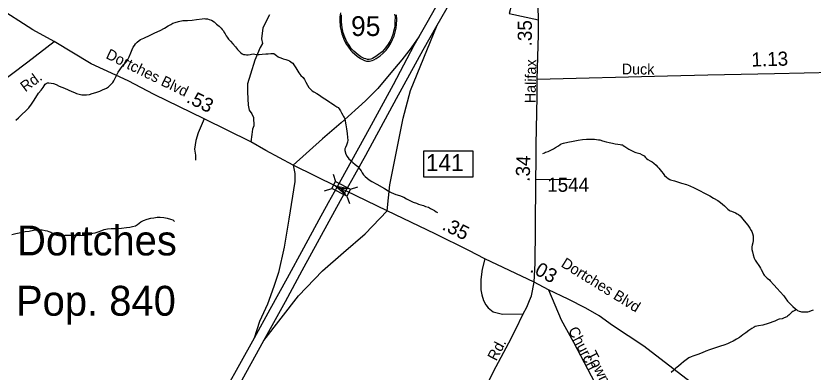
# Model space of a CAD drawing. Extents: x 2220236 to 2384410, y 720751 to 894131.
# Drawn here: x 2333388 to 2340463, y 824223 to 827382 of the extents above; entities that cross this region are included whole.
import ezdxf

# ---------------------------------------------------------------- set-up
doc = ezdxf.new("R2010")
doc.units = 0
for name, color, linetype in [('Exist Civil Demographics City Label', 7, 'Continuous'), ('Exist Hydrographic Creek Single Shore', 7, 'Continuous'), ('Exist Hydrographic Misc Water Feature', 7, 'Continuous'), ('Exist Road Non-System Type 51', 7, 'Continuous'), ('Exist Road Non-System Type 51 Label', 7, 'Continuous'), ('Exist Road Primary Interstate Divided Center Attributed', 7, 'Continuous'), ('Exist Road Primary Interstate Interchange CELL', 7, 'Continuous'), ('Exist Road Primary Interstate Ramp 1 Lane Attributed', 7, 'Continuous'), ('Exist Road Primary Interstate Shield CELL', 7, 'Continuous'), ('Exist Road Primary Interstate Shield Number Label', 7, 'Continuous'), ('Exist Road Primary NC Attributed', 7, 'Continuous'), ('Exist Road Primary NC Service Mileage Hundredths English Label', 7, 'Continuous'), ('Exist Road Primary NC Structure Standard Bridge CELL', 7, 'Continuous'), ('Exist Road Secondary Mileage Hundredths English Label', 7, 'Continuous'), ('Exist Road Secondary Structure Standard Bridge Attributed CELL', 7, 'Continuous'), ('Exist Road Secondary Type 51 Attributed', 7, 'Continuous'), ('Exist Road Secondary Type 51 Label', 7, 'Continuous'), ('Exist Road Secondary Type 51 Number Label', 7, 'Continuous')]:
    doc.layers.add(name, color=color, linetype=linetype)

msp = doc.modelspace()

# ---------------------------------------------------------------- linework, layer by layer
at = {"layer": 'Exist Hydrographic Creek Single Shore'}
for points in [[(2333386.3, 826456.8), (2333410.1, 826476.8), (2333441.7, 826507.7), (2333475.2, 826540.2), (2333502.9, 826568.3), (2333526.5, 826600.4), (2333550.1, 826635.2), (2333589.5, 826697.5), (2333611.1, 826723.7), (2333628.8, 826747.4), (2333638.7, 826763.5), (2333648.3, 826776.1), (2333656.2, 826783.9), (2333668.2, 826788.4), (2333680.3, 826788.2), (2333700.4, 826786.4), (2333722.3, 826782.4), (2333746.5, 826775.2), (2333772.8, 826759.2), (2333818.8, 826742), (2333851.2, 826726.3), (2333883.3, 826712.8), (2333906.4, 826702.9), (2333925.4, 826695.5), (2333949.7, 826687.6), (2333971.8, 826683.6), (2333991.6, 826681.8), (2334013.6, 826682), (2334039.7, 826684.7), (2334065.6, 826693), (2334097.4, 826703.5), (2334133.3, 826715.5), (2334155.2, 826726.2), (2334191, 826742.5), (2334208.9, 826752.4), (2334224.7, 826766.8), (2334236.4, 826778.8), (2334247.1, 826790.7), (2334256.3, 826805.2), (2334279.6, 826853.7), (2334295.4, 826883.9), (2334309.1, 826904.2), (2334322.8, 826921.8), (2334344.6, 826950.6), (2334362.5, 826970.4), (2334374, 826986.3), (2334380.1, 826996.4), (2334391.7, 827019.2), (2334407.3, 827054.9), (2334418.9, 827083.3), (2334428.9, 827105), (2334439, 827121.2), (2334450.3, 827135.4), (2334464.1, 827150.1), (2334481.5, 827165.6), (2334494, 827174.3), (2334521.8, 827184.3), (2334579.4, 827212.9), (2334621.2, 827232), (2334667, 827252), (2334706.8, 827274.9), (2334740.4, 827295), (2334762.3, 827307.4), (2334780.2, 827317.3), (2334802.2, 827325.4), (2334832.1, 827334.2), (2334867.9, 827340.6), (2334911.8, 827343.1), (2334952, 827345.7)], [(2334952, 827345.7), (2334990, 827349.5), (2335039.9, 827356.5), (2335057.8, 827358.9), (2335071.4, 827357.8), (2335087.9, 827355.2), (2335103.8, 827350.9), (2335124.1, 827343.5), (2335148.3, 827329.7), (2335168.5, 827310.2), (2335190.6, 827290.5), (2335209, 827274.8), (2335219, 827263.1), (2335229.1, 827248.7), (2335237.5, 827236.6), (2335245.6, 827223.1), (2335253.8, 827205.4), (2335261.9, 827193.3), (2335274, 827177.3), (2335292.2, 827157.7), (2335312.6, 827134), (2335336.9, 827107.7), (2335355.3, 827084.8), (2335369.4, 827069), (2335383.4, 827054.8), (2335395.5, 827047.1), (2335407.6, 827041), (2335421.8, 827039), (2335433.7, 827037.2), (2335447.8, 827037.7), (2335465.7, 827040.1), (2335479.8, 827042.3), (2335496.4, 827044.6), (2335507.6, 827044.1), (2335527.8, 827040), (2335545.8, 827040.8), (2335573.6, 827042.9), (2335605.7, 827045.8), (2335627.6, 827047.4), (2335649.8, 827049.9), (2335667.5, 827050), (2335675.8, 827048.7), (2335688, 827040), (2335699.8, 827030.6), (2335714, 827020.7), (2335722, 827016.8), (2335738.1, 827009.2), (2335760.1, 827001.3), (2335782.3, 826995.6), (2335800.3, 826989.8), (2335814.6, 826983.8), (2335826.4, 826976.1), (2335832.2, 826973), (2335844.7, 826962.1), (2335855.2, 826947.7), (2335871.3, 826922.8), (2335899.7, 826877.3), (2335918, 826855.1), (2335936.3, 826835.2), (2335948.4, 826819.3), (2335960.9, 826795.2), (2335977.1, 826767.9), (2335987.4, 826748), (2336005.6, 826728.1), (2336017.9, 826718.1), (2336031.7, 826708.8), (2336058.2, 826695.1), (2336082.2, 826678.7), (2336106.5, 826661.6), (2336130.7, 826647.8), (2336152, 826633.3), (2336172.9, 826618.4), (2336183.3, 826612.2), (2336197.2, 826602.3), (2336217.5, 826588.4), (2336237.6, 826576.7), (2336247.5, 826568.9), (2336257.8, 826557.2), (2336268, 826539.6), (2336278.2, 826523.6), (2336288.6, 826503.3), (2336296.6, 826491.5), (2336302.6, 826481.9), (2336307, 826468.9), (2336311.2, 826447.8), (2336317.4, 826415.9), (2336321.8, 826381.6), (2336326.5, 826338.5), (2336330.8, 826304.2), (2336333.8, 826280.3), (2336332.2, 826262.2), (2336329.3, 826252.2), (2336321.5, 826235.5), (2336311.9, 826213.8), (2336308, 826203.8), (2336306.1, 826187.3), (2336316.6, 826155.9)], [(2338065.1, 826160.8), (2338078.6, 826168.9), (2338088.9, 826173.2), (2338112.6, 826179.1), (2338134.5, 826189.9), (2338160.5, 826204.1), (2338176.2, 826213.9), (2338202.1, 826230.4), (2338217.7, 826241.8), (2338228, 826247.2), (2338247.8, 826252.9), (2338287.8, 826261.1), (2338333.7, 826270.2), (2338377.6, 826280.2), (2338415.4, 826286.7), (2338451.4, 826289.2), (2338487.5, 826289.6), (2338523.4, 826287.8), (2338557.7, 826284.3), (2338570.6, 826281.6), (2338593.8, 826275.3), (2338625.7, 826265.8), (2338653.8, 826259.7), (2338682, 826254.3), (2338706.2, 826248.7), (2338730.6, 826243.8), (2338750.1, 826240.7), (2338762.3, 826239.5), (2338770.6, 826237.2), (2338778.3, 826233.6), (2338792.5, 826223.3), (2338810.4, 826211.9), (2338827.2, 826201.1), (2338858.8, 826184.4), (2338879.9, 826174.4), (2338891.2, 826170.9), (2338925.1, 826160.8), (2338947.5, 826150.9), (2338958.9, 826144.8), (2338963.3, 826141.7), (2338975.7, 826127.4), (2338985.6, 826118), (2338997.7, 826109.6), (2339017.9, 826098), (2339033.8, 826087.2), (2339048.3, 826076.3), (2339070.5, 826056.8), (2339082.8, 826044.8), (2339092.8, 826033.1), (2339117, 826001.3), (2339131.2, 825983.8), (2339145.6, 825968), (2339163.1, 825951.3), (2339176, 825940.3), (2339191.1, 825931.1), (2339198.1, 825928.1), (2339232, 825919), (2339268.2, 825907.4), (2339296.5, 825897.7), (2339338.7, 825886.3), (2339370.6, 825876.1), (2339408.8, 825857.3), (2339437, 825841.1), (2339465.5, 825827.5), (2339487.3, 825816.2), (2339509.8, 825804), (2339545.9, 825786.4), (2339580.2, 825766.5), (2339618.3, 825743.5), (2339640.3, 825727.3), (2339659.2, 825713.3), (2339676.9, 825698.3), (2339707.3, 825668.3), (2339718.5, 825659.9), (2339727.6, 825654.4), (2339737.6, 825650.8), (2339775.7, 825635), (2339790.7, 825627.4), (2339801.2, 825619.6), (2339816.1, 825608.1), (2339838.3, 825580.1), (2339866.9, 825546.2), (2339885.2, 825524.6), (2339901.3, 825500.7), (2339913.6, 825479.8), (2339919, 825468.6), (2339926, 825450.8), (2339930.1, 825431.3), (2339931.9, 825409.3), (2339930.7, 825391.2), (2339927, 825368.8), (2339921.3, 825347.2), (2339919.3, 825333.3), (2339919.9, 825310.4), (2339924, 825289.2), (2339930.4, 825263.2), (2339940.5, 825233.1)], [(2336316.6, 826155.9), (2336327, 826134), (2336341.2, 826115.9), (2336359.2, 826100.2), (2336377.3, 826082.9), (2336399.7, 826064.8), (2336411.9, 826054.8), (2336421.8, 826045.3), (2336440.1, 826023.1), (2336452.3, 826007.2), (2336460.5, 825991.7), (2336473.7, 825972.6), (2336487.1, 825957.7), (2336505.2, 825942), (2336523.5, 825928), (2336547.4, 825912.6), (2336589.7, 825888.7), (2336658.3, 825849.8), (2336690.6, 825830.5), (2336718.7, 825816.9), (2336758.8, 825798.8), (2336791, 825789.6), (2336829.4, 825773.8), (2336855.6, 825760.1), (2336889.8, 825742.8), (2336913.9, 825731.3), (2336941.9, 825721), (2336962.2, 825713.6), (2336982.1, 825707.8), (2337004.1, 825699.9), (2337024.4, 825692.5), (2337048.4, 825684.3), (2337067.8, 825675.2), (2337086.6, 825665.5), (2337102.8, 825655.3), (2337117, 825645.4), (2337129.1, 825637.7)], [(2339940.5, 825233.1), (2339948.7, 825216.4), (2339955.1, 825205.2), (2339987.5, 825157.9), (2339996.9, 825144.5), (2340003.7, 825131.7), (2340016.2, 825105.9), (2340024.4, 825089.8), (2340030.3, 825082.5), (2340056.6, 825056.7), (2340075, 825041), (2340082.9, 825033.1), (2340115.6, 824995.1), (2340143.8, 824963.4), (2340172.3, 824934.1), (2340202.6, 824898.5), (2340216.8, 824880.1), (2340237.3, 824853), (2340261.4, 824825.5), (2340284, 824803.4), (2340308.1, 824783.7), (2340315.9, 824776.8)], [(2340315.9, 824776.8), (2340300.1, 824769.6), (2340284.4, 824761.4), (2340275.4, 824755.5), (2340262.4, 824743.4), (2340246.7, 824727), (2340239.8, 824720.2), (2340228.9, 824712.5), (2340207, 824702.4), (2340189.2, 824696.1), (2340162.8, 824690.8), (2340153.1, 824688.1), (2340123.4, 824675.4), (2340063.7, 824652.3), (2340017.9, 824639.9), (2339979.8, 824631.8), (2339949.9, 824625.6), (2339938.9, 824620.3), (2339920, 824608.7), (2339894.2, 824590.5), (2339866.4, 824572), (2339838.7, 824552.2), (2339809.1, 824529.6), (2339784.4, 824513.8), (2339753.3, 824496.8), (2339727.5, 824484.3), (2339703.7, 824474.4), (2339671.7, 824462.3), (2339641.2, 824453.8), (2339614, 824443.5), (2339578.1, 824430.6), (2339542.4, 824420.2), (2339510.4, 824408.1), (2339478.5, 824393.7), (2339440.8, 824377.3), (2339414.5, 824369.1), (2339397, 824365.1), (2339380.5, 824358.5), (2339358.9, 824348.7), (2339335.3, 824332), (2339313.4, 824314), (2339291.8, 824295.8), (2339268.1, 824275.1), (2339244.2, 824257), (2339226.5, 824240.6), (2339204.7, 824220)], [(2340315.9, 824776.8), (2340324.4, 824769.6), (2340338.5, 824762), (2340351.4, 824758.6), (2340360.4, 824756.3), (2340376.5, 824756.3), (2340388.3, 824756.8), (2340408.3, 824756.6), (2340417.1, 824758), (2340428.5, 824760.7), (2340448.2, 824767.5), (2340468.2, 824775.5)]]:
    msp.add_lwpolyline(points, dxfattribs=at)
at = {"layer": 'Exist Hydrographic Misc Water Feature'}
msp.add_lwpolyline([(2333352.3, 825444.5), (2333388.4, 825452.5), (2333430.3, 825461.8), (2333470, 825470), (2333506.1, 825472.1), (2333544.1, 825480.2), (2333576.1, 825484.8), (2333591.8, 825485.5), (2333620, 825486), (2333648.2, 825479.6), (2333665.5, 825474.7), (2333680.1, 825470.4), (2333698.1, 825462.9), (2333716.2, 825452.8), (2333734.4, 825443.1), (2333750.7, 825437.2), (2333766.9, 825433.6), (2333780.8, 825431.8), (2333802.7, 825433.4), (2333822.6, 825435.8), (2333850.7, 825438.6), (2333880.7, 825436.6), (2333916.8, 825437.4), (2333956.5, 825435.7), (2333992.6, 825436.2), (2334014.5, 825438.1), (2334038.6, 825444.7), (2334054.5, 825448.6), (2334071, 825453.5), (2334090.5, 825459.3), (2334118.4, 825467.6), (2334150, 825479.7), (2334172.1, 825486.2), (2334200.1, 825492.3), (2334232.1, 825495.2), (2334260, 825495.7), (2334292.5, 825496.1), (2334325.9, 825498.4), (2334368, 825504.1), (2334399.9, 825508.7), (2334423.7, 825512.9), (2334447.7, 825521.5), (2334465.6, 825532), (2334497.5, 825556.3), (2334519.3, 825568.7), (2334553, 825578.9), (2334585.2, 825586.8), (2334612.9, 825591.2), (2334640.9, 825595.7), (2334666.8, 825596.1), (2334701.1, 825592.5), (2334730.9, 825587.2), (2334761.1, 825579.2), (2334779.1, 825571.8), (2334795.4, 825557.7)], dxfattribs=at)
at = {"layer": 'Exist Road Non-System Type 51'}
msp.add_line((2338317, 825931.9), (2338002.9, 825926.7), dxfattribs=at)
for points in [[(2338025.9, 827916.2), (2337928.1, 827911), (2337840.1, 827904), (2337818.4, 827883.7), (2337810.5, 827869.6), (2337803.2, 827819.4), (2337802.4, 827725.6), (2337787.3, 827479.4), (2337766.1, 827405.1), (2338024.7, 827348.3)], [(2335639.1, 827391.6), (2335578.4, 827276.9), (2335567.4, 827178.4), (2335576.1, 827136.5), (2335556, 827103.3), (2335507.2, 826989.9), (2335468.8, 826864.2), (2335442.6, 826778.6), (2335444.4, 826707.1), (2335449.6, 826590.1), (2335458.3, 826546.4), (2335481, 826515), (2335496.7, 826480.1), (2335498.4, 826408.5), (2335488.9, 826377.1), (2335482.7, 826331.7), (2335471.4, 826265.4)], [(2335058.8, 826469.6), (2335004.7, 826343.9), (2334983.8, 826275.9), (2334973.3, 826199), (2334980.3, 826148.4), (2334982, 826103)], [(2337551.1, 825226.6), (2337526.6, 825135.9), (2337514.7, 825044.8), (2337515.6, 824953.1), (2337524.3, 824907.1), (2337538.9, 824857.3), (2337559.3, 824819.6), (2337579.6, 824791.7), (2337624.1, 824756.3), (2337706.3, 824737.3), (2337890.4, 824739.6)]]:
    msp.add_lwpolyline(points, dxfattribs=at)
at = {"layer": 'Exist Road Primary Interstate Divided Center Attributed'}
for points in [[(2338005.5, 828782.4), (2337936.7, 828712.8), (2337853.2, 828621.6), (2337727.6, 828474.3), (2337627.9, 828343.2), (2337530.2, 828202.5), (2337428.6, 828032.3), (2337373.8, 827932.6), (2337215.5, 827643.2), (2337035.7, 827320.5), (2336964, 827197.4)], [(2337127.8, 827299.4), (2337337.7, 827666.6), (2337496, 827965.8), (2337597.6, 828143.8), (2337668, 828251.3), (2337730.5, 828339.3), (2337802.8, 828433.2), (2337854.6, 828495.4), (2337881, 828527.1), (2337963.1, 828615.1), (2338008.7, 828665.3)], [(2336314.8, 825829.4), (2336395.2, 825972.4), (2336493.4, 826147.2), (2336767, 826649.8), (2337003.5, 827082), (2337127.8, 827299.4)], [(2336964, 827197.4), (2336918.4, 827119.1), (2336736.7, 826771), (2336521.7, 826379.9), (2336318.4, 826011), (2336238.7, 825866.4)], [(2336238.7, 825866.4), (2336159.2, 825722.8), (2336076.4, 825573), (2335941.6, 825322.7), (2335795, 825054.7), (2335640.6, 824777.1), (2335501.5, 824522.7)], [(2335587.4, 824501.4), (2335779.3, 824849.4), (2335929.8, 825125.1), (2336235.5, 825684.4), (2336314.8, 825829.4)], [(2335501.5, 824522.7), (2335126.6, 823850.2), (2334923.3, 823476.7), (2334827.5, 823294.8), (2334735.7, 823114.9), (2334632.1, 822892), (2334507, 822628), (2334413.2, 822407), (2334288.1, 822100), (2334178.7, 821798.8), (2334114.2, 821615), (2334039.9, 821378.4), (2333946.1, 821063.6), (2333854.2, 820715.5), (2333780, 820371.3), (2333707.7, 820040.8), (2333641.2, 819700.6), (2333582.6, 819464), (2333565, 819383.8), (2333535.7, 819196.1), (2333514.2, 819078.7), (2333505, 819039.8), (2333482.9, 818945.8), (2333467.1, 818878.5)], [(2333626.2, 818812.7), (2333676.7, 818969.9), (2333746.8, 819227.4), (2333783.9, 819395.5), (2333801.5, 819473.8), (2333852.3, 819643.9), (2333928.5, 819941.1), (2334069.2, 820469.1), (2334153.3, 820754.6), (2334206, 820930.6), (2334401.5, 821654.1), (2334471.8, 821920.1), (2334593, 822346.4), (2334681, 822626), (2334768.9, 822862.6), (2334823.6, 823003.4), (2334942.9, 823281.1), (2335054.3, 823525.5), (2335148.1, 823705.5), (2335238, 823871.7), (2335363.1, 824094.6), (2335587.4, 824501.4)]]:
    msp.add_lwpolyline(points, dxfattribs=at)
at = {"layer": 'Exist Road Primary Interstate Interchange CELL'}
msp.add_lwpolyline([(2337009.7, 826184.3), (2337444.6, 826184.3), (2337444.6, 825951.1), (2337009.7, 825951.1)], close=True, dxfattribs=at)
at = {"layer": 'Exist Road Primary Interstate Ramp 1 Lane Attributed'}
for points in [[(2336683.1, 825654.4), (2336706.6, 825884.8), (2336823.5, 826476.6), (2336890.7, 826721), (2337127.8, 827299.4)], [(2336964, 827197.4), (2336896, 827099.6), (2336813.2, 826994), (2336715.3, 826876.2), (2336599.6, 826737.1), (2336490.1, 826627.6), (2336273.8, 826433.4), (2336110.3, 826292.6), (2335849.7, 826059.2)], [(2335849.7, 826059.2), (2335864, 825984.9), (2335864, 825913.2), (2335808.7, 825578.2), (2335768.3, 825330.5), (2335718.8, 825106.2), (2335677.8, 824983.2), (2335619.7, 824824.7), (2335549.4, 824670.8), (2335501.5, 824522.7)], [(2335587.4, 824501.4), (2335895.4, 824898.4), (2336110, 825120.2), (2336294, 825284.3), (2336487.7, 825448.4), (2336683.1, 825654.4)]]:
    msp.add_lwpolyline(points, dxfattribs=at)
at = {"layer": 'Exist Road Primary Interstate Shield CELL'}
for points in [[(2336267.4, 827411.1), (2336263.1, 827374.5), (2336262.4, 827348.7), (2336267.1, 827284.2), (2336274.2, 827249.8), (2336281.4, 827222), (2336305.2, 827162), (2336323.2, 827128.4), (2336338.6, 827104.2), (2336360.2, 827077), (2336371.9, 827064.1), (2336416.7, 827024.9), (2336446.6, 827004.5), (2336470.5, 826991.6), (2336481.7, 826987.3), (2336499.3, 826982.4), (2336515.5, 826980.6), (2336525, 826981.5), (2336537.7, 826983.9), (2336550.1, 826988), (2336564.2, 826994.2), (2336585, 827005.8), (2336601.8, 827015.6), (2336621.1, 827028.6), (2336647.2, 827052.3), (2336673.3, 827079.7), (2336696.3, 827110.8), (2336714.5, 827139.8), (2336730.6, 827172.9), (2336744, 827203.8), (2336754.7, 827239.2), (2336761.8, 827273.4), (2336765.3, 827309.1), (2336767.7, 827348.7), (2336765, 827393.2)], [(2336749.3, 827398.9), (2336752.7, 827374.9), (2336751.5, 827333.8), (2336749.6, 827291.2), (2336745.6, 827266), (2336740.4, 827243.1), (2336733.3, 827217.6), (2336721.7, 827183.8), (2336705.8, 827155.1), (2336685.9, 827123.3), (2336664.5, 827095.4), (2336655.1, 827083.9), (2336637.4, 827065.2), (2336605.2, 827039.3), (2336581.7, 827021.7), (2336553.5, 827005.1), (2336539.2, 826998.7), (2336522.5, 826995.3), (2336508.8, 826996.2), (2336492.2, 827000.6), (2336478.7, 827004.3), (2336449.3, 827020.2), (2336425.5, 827036.2), (2336385.7, 827068.8), (2336364.3, 827093.9), (2336344.2, 827123.3), (2336326.3, 827153.4), (2336307.2, 827193), (2336293.8, 827233), (2336284, 827276), (2336277.4, 827328.7), (2336276.7, 827360.7), (2336278.6, 827391.6)]]:
    msp.add_lwpolyline(points, dxfattribs=at)
at = {"layer": 'Exist Road Primary NC Attributed'}
msp.add_line((2338114.6, 824952.6), (2337989, 825020.6), dxfattribs=at)
for points in [[(2333726.5, 827154.7), (2333538.3, 827258.7), (2333213.8, 827464.7), (2333014.9, 827592.2), (2332590.8, 827854.2), (2332099.2, 828171.5), (2331956.5, 828261.3), (2331736.3, 828398.6), (2331556.9, 828519.7), (2331414.1, 828606.7), (2331377.4, 828631.2), (2330667.2, 829067.8), (2330494.6, 829179.4), (2330076.9, 829434.6), (2329545.9, 829744.8), (2329382.9, 829834.9), (2329191.7, 829944.8), (2328934.3, 830089.9), (2328558.2, 830307.8), (2328283, 830467.4)], [(2335849.7, 826059.2), (2335604.9, 826188.6), (2335471.4, 826265.4), (2335058.8, 826469.6), (2334615.6, 826686.1), (2334383.6, 826806.6), (2334056.7, 826958.7), (2333726.5, 827154.7)], [(2336238.7, 825866.4), (2335849.7, 826059.2)], [(2336314.8, 825829.4), (2336275.9, 825847.9), (2336238.7, 825866.4)], [(2336683.1, 825654.4), (2336314.8, 825829.4)], [(2337989, 825020.6), (2337551.1, 825226.6), (2337408.9, 825300), (2337107.9, 825448.4), (2336683.1, 825654.4)], [(2341828.1, 822400.2), (2341745.2, 822461.3), (2341620.5, 822543.4), (2341439, 822677.8), (2340892.1, 823075.9), (2340414, 823416.3), (2340045.1, 823681.6), (2339488.5, 824048.2), (2338961.6, 824453.3), (2338682.5, 824636.6), (2338563.8, 824720.4), (2338446.1, 824790.2), (2338290.8, 824868.8), (2338114.6, 824952.6)]]:
    msp.add_lwpolyline(points, dxfattribs=at)
at = {"layer": 'Exist Road Primary NC Structure Standard Bridge CELL'}
for p, q in [((2336202.2, 825979.7), (2336223.3, 825914.1)), ((2336357.6, 825844.8), (2336423.3, 825865.9)), ((2336125.4, 825830.1), (2336191.1, 825851.3)), ((2336326.1, 825783.4), (2336347.2, 825717.7))]:
    msp.add_line(p, q, dxfattribs=at)
msp.add_lwpolyline([(2336223.3, 825914.1), (2336357.8, 825845.1), (2336325.5, 825782.3), (2336191.1, 825851.3)], close=True, dxfattribs=at)
at = {"layer": 'Exist Road Secondary Structure Standard Bridge Attributed CELL'}
msp.add_lwpolyline([(2336313, 825794.6), (2336221.2, 825874.8), (2336340.8, 825851.3), (2336275.9, 825847.9)], close=True, dxfattribs=at)
at = {"layer": 'Exist Road Secondary Type 51 Attributed'}
for points in [[(2338015.1, 826822.3), (2338026.4, 827214.3), (2338024.7, 827348.3), (2338017.2, 827721), (2338025.9, 827916.2)], [(2332629.3, 826337.3), (2332942.5, 826565.6), (2333211.2, 826764.7), (2333494.7, 826976), (2333726.5, 827154.7)], [(2338015.1, 826822.3), (2339170.1, 826852), (2339529.5, 826860.7), (2340120.9, 826871.2), (2340648.7, 826883.4), (2340718.5, 826885.1), (2340819.7, 826874.7), (2340908.7, 826855.4), (2341014.2, 826825.8), (2341314.3, 826736.7), (2341583.5, 826663.8), (2341782.7, 826605.8), (2341992.1, 826553.4), (2342369, 826448.7), (2342579.2, 826389.3), (2342842.6, 826323), (2342943.8, 826305.5), (2343065.9, 826293.3), (2343210.8, 826284.6), (2343371.3, 826277.6), (2343739.4, 826289.8), (2343906, 826281.1)], [(2337989, 825020.6), (2337995.9, 825190), (2337999.4, 825492), (2338002.9, 825926.7), (2338006.4, 826096), (2338004.7, 826240.9), (2338014.3, 826663.4), (2338015.1, 826822.3)], [(2336834, 822491), (2336841, 822590.5), (2336853.3, 822667.8), (2336876.7, 822735.4), (2336939, 822862.8), (2337114.9, 823217.3), (2337245.7, 823473.9), (2337414.1, 823807.3), (2337513.5, 824001.1), (2337625.2, 824226.3), (2337761.3, 824481.2), (2337820.6, 824598.2), (2337890.4, 824739.6), (2337921.8, 824797.2), (2337946.2, 824856.5), (2337964, 824898.2), (2337989, 825020.6)], [(2338114.6, 824952.6), (2338226.2, 824685.5), (2338336.1, 824488.2), (2338492.3, 824187.9), (2338563.8, 824051.7), (2338733.1, 823704.3), (2338757.5, 823629.3), (2338778.4, 823568.2), (2338783.7, 823528), (2338792.4, 823461.7), (2338802.8, 823372.6), (2338806.3, 823198.1), (2338810.7, 823082.8), (2338814.2, 822979.8), (2338822.9, 822882.1), (2338829.1, 822647.5), (2338836.6, 822507.6), (2338837.6, 822433.6), (2338841.2, 822330.4), (2338843, 822293.8)]]:
    msp.add_lwpolyline(points, dxfattribs=at)

# ---------------------------------------------------------------- texts
at = {"layer": 'Exist Civil Demographics City Label'}
for s, p in [('Dortches', (2333398.1, 825257.7)), ('Pop. 840', (2333388.6, 824722.8))]:
    msp.add_text(s, height=265, dxfattribs=at).set_placement(p)
at = {"layer": 'Exist Road Non-System Type 51 Label'}
for s, rotation, p in [('Dortches Blvd', 333.93148, (2334178.6, 827009.8)), ('Dortches Blvd', 328.34797, (2338219.1, 825162.9)), ('Town Hall Rd', 296.40211, (2338448.2, 824382.9))]:
    msp.add_text(s, height=95, rotation=rotation, dxfattribs=at).set_placement(p)
at = {"layer": 'Exist Road Primary Interstate Interchange CELL'}
msp.add_text('141', height=150, dxfattribs=at).set_placement((2337027.3, 826006))
at = {"layer": 'Exist Road Primary Interstate Shield Number Label'}
msp.add_text('95', height=175, dxfattribs=at).set_placement((2336362.6, 827204.3))
at = {"layer": 'Exist Road Primary NC Service Mileage Hundredths English Label'}
for s, rotation, p in [('.53', 333.96455, (2334892.8, 826620.3)), ('.35', 333.75357, (2337162.8, 825491)), ('.03', 331.54074, (2337942.7, 825116.8))]:
    msp.add_text(s, height=125, rotation=rotation, dxfattribs=at).set_placement(p)
at = {"layer": 'Exist Road Secondary Mileage Hundredths English Label'}
for s, rotation, p in [('.35', 89.78691, (2337966.4, 827112.1)), ('1.13', 1.63445, (2339917.9, 826932.6)), ('.34', 87.8179, (2337946.9, 825909.6))]:
    msp.add_text(s, height=125, rotation=rotation, dxfattribs=at).set_placement(p)
at = {"layer": 'Exist Road Secondary Type 51 Label'}
for s, rotation, p in [('Halifax', 88.88792, (2337999.4, 826607.3)), ('Duck', 359.46754, (2338764.7, 826864.5)), ('Rd.', 36.69796, (2333471.2, 826703.8)), ('Church', 297.65532, (2338285.9, 824594.6)), ('Rd.', 62.36713, (2337651.7, 824314.4))]:
    msp.add_text(s, height=95, rotation=rotation, dxfattribs=at).set_placement(p)
at = {"layer": 'Exist Road Secondary Type 51 Number Label'}
msp.add_text('1544', height=125, dxfattribs=at).set_placement((2338103, 825821.9))

doc.saveas('drawing.dxf')
